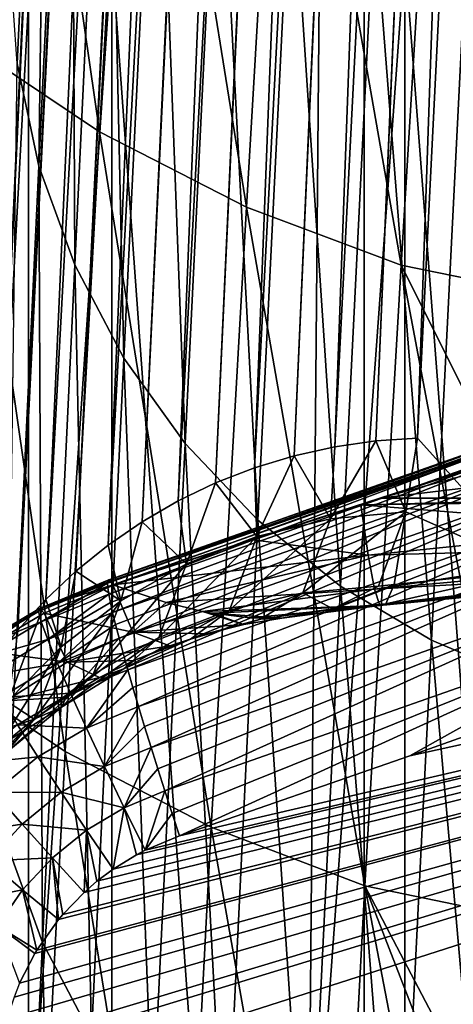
# Model space of a CAD drawing. Header units: metres. Extents: x -24 to 24, y -69 to 184.
# Tile 335 of 656: x -13.41 to -11, y 110.82 to 116.29. Entities that reach past the tile are written whole.
import ezdxf

# ---------------------------------------------------------------- set-up
doc = ezdxf.new("R2010")
doc.units = ezdxf.units.M
for name, color, linetype in [('367', 7, 'CONTINUOUS'), ('380', 7, 'CONTINUOUS'), ('434', 7, 'CONTINUOUS'), ('437', 7, 'CONTINUOUS'), ('458', 7, 'CONTINUOUS'), ('502', 7, 'CONTINUOUS'), ('510', 7, 'CONTINUOUS'), ('511', 7, 'CONTINUOUS'), ('512', 7, 'CONTINUOUS'), ('513', 7, 'CONTINUOUS'), ('531', 7, 'CONTINUOUS'), ('532', 7, 'CONTINUOUS'), ('556', 2, 'CONTINUOUS'), ('565', 2, 'CONTINUOUS')]:
    doc.layers.add(name, color=color, linetype=linetype)

msp = doc.modelspace()

# ---------------------------------------------------------------- linework, layer by layer
at = {"layer": '367'}
for points in [[(-13.359252, 145.2, -20.238401), (-15.119628, -68.3, -18.959413), (-15.119628, 145.2, -18.959413)], [(-13.359252, -68.3, -20.238401), (-15.119628, -68.3, -18.959413), (-13.359252, 145.2, -20.238401)], [(-11.491315, 145.2, -21.354442), (-13.359252, -68.3, -20.238401), (-13.359252, 145.2, -20.238401)], [(-11.491315, -68.3, -21.354442), (-13.359252, -68.3, -20.238401), (-11.491315, 145.2, -21.354442)], [(-9.530857, 145.2, -22.298548), (-11.491315, -68.3, -21.354442), (-11.491315, 145.2, -21.354442)], [(-9.530857, -68.3, -22.298548), (-11.491315, -68.3, -21.354442), (-9.530857, 145.2, -22.298548)]]:
    msp.add_3dface(points, dxfattribs=at)
at = {"layer": '380'}
for points in [[(-12.963937, 115.665723, 170.498935), (-13.535909, 119.609177, 193.87338), (-13.726915, 116.174295, 170.429321)], [(-12.767039, 119.101727, 193.943013), (-13.535909, 119.609177, 193.87338), (-12.963937, 115.665723, 170.498935)], [(-12.147098, 115.247075, 170.554923), (-12.767039, 119.101727, 193.943013), (-12.963937, 115.665723, 170.498935)], [(-11.944247, 118.685293, 193.998817), (-12.767039, 119.101727, 193.943013), (-12.147098, 115.247075, 170.554923)], [(-11.287191, 114.923883, 170.596543), (-11.944247, 118.685293, 193.998817), (-12.147098, 115.247075, 170.554923)], [(-11.078509, 118.36543, 194.040049), (-11.944247, 118.685293, 193.998817), (-11.287191, 114.923883, 170.596543)], [(-10.393946, 114.743483, 170.914976), (-11.078509, 118.36543, 194.040049), (-11.287191, 114.923883, 170.596543)], [(-10.346593, 115.471298, 175.872326), (-10.291697, 116.330259, 181.722453), (-11.078509, 118.36543, 194.040049)], [(-10.393946, 114.743483, 170.914976), (-10.346593, 115.471298, 175.872326), (-11.078509, 118.36543, 194.040049)], [(-13.154931, 112.220664, 147.060871), (-13.726915, 116.174295, 170.429321), (-13.913051, 112.730055, 146.990757)], [(-12.963937, 115.665723, 170.498935), (-13.726915, 116.174295, 170.429321), (-13.154931, 112.220664, 147.060871)], [(-12.343005, 111.800288, 147.117432), (-12.963937, 115.665723, 170.498935), (-13.154931, 112.220664, 147.060871)], [(-12.147098, 115.247075, 170.554923), (-12.963937, 115.665723, 170.498935), (-12.343005, 111.800288, 147.117432)], [(-11.487917, 111.474438, 147.159699), (-12.147098, 115.247075, 170.554923), (-12.343005, 111.800288, 147.117432)], [(-11.287191, 114.923883, 170.596543), (-12.147098, 115.247075, 170.554923), (-11.487917, 111.474438, 147.159699)], [(-10.600376, 111.291468, 147.482807), (-11.287191, 114.923883, 170.596543), (-11.487917, 111.474438, 147.159699)], [(-10.483182, 113.32417, 161.261578), (-10.393946, 114.743483, 170.914976), (-11.287191, 114.923883, 170.596543)], [(-10.600376, 111.291468, 147.482807), (-10.483182, 113.32417, 161.261578), (-11.287191, 114.923883, 170.596543)], [(-13.334458, 108.756639, 123.623735), (-13.913051, 112.730055, 146.990757), (-14.08975, 109.266503, 123.5534)], [(-13.154931, 112.220664, 147.060871), (-13.913051, 112.730055, 146.990757), (-13.334458, 108.756639, 123.623735)], [(-12.525393, 108.335263, 123.680572), (-13.154931, 112.220664, 147.060871), (-13.334458, 108.756639, 123.623735)], [(-12.343005, 111.800288, 147.117432), (-13.154931, 112.220664, 147.060871), (-12.525393, 108.335263, 123.680572)], [(-11.673115, 108.007876, 123.72317), (-12.343005, 111.800288, 147.117432), (-12.525393, 108.335263, 123.680572)], [(-11.487917, 111.474438, 147.159699), (-12.343005, 111.800288, 147.117432), (-11.673115, 108.007876, 123.72317)], [(-10.786555, 107.825868, 124.068679), (-11.487917, 111.474438, 147.159699), (-11.673115, 108.007876, 123.72317)], [(-10.675512, 109.927781, 138.26185), (-10.600376, 111.291468, 147.482807), (-11.487917, 111.474438, 147.159699)], [(-10.701222, 109.451425, 135.043688), (-10.675512, 109.927781, 138.26185), (-11.487917, 111.474438, 147.159699)], [(-10.786555, 107.825868, 124.068679), (-10.701222, 109.451425, 135.043688), (-11.487917, 111.474438, 147.159699)]]:
    msp.add_3dface(points, dxfattribs=at)
at = {"layer": '434'}
for points in [[(-11.196074, 113.963293, 36.726777), (-10.53463, 113.23068, 31.383613), (-10.507792, 127.73302, 134.568001)], [(-11.260509, 113.55317, 33.821724), (-10.53463, 113.23068, 31.383613), (-11.196074, 113.963293, 36.726777)], [(-11.412832, 113.140988, 30.920221), (-11.325229, 113.150323, 30.968579), (-11.260509, 113.55317, 33.821724)], [(-11.325229, 113.150323, 30.968579), (-10.53463, 113.23068, 31.383613), (-11.260509, 113.55317, 33.821724)]]:
    msp.add_3dface(points, dxfattribs=at)
at = {"layer": '437'}
for points in [[(-13.422641, 116.045638, 130.005921), (-13.463452, 116.632611, 129.953334), (-13.244938, 119.80741, 155.424569)], [(-13.301486, 115.474585, 130.089743), (-13.422641, 116.045638, 130.005921), (-13.244938, 119.80741, 155.424569)], [(-13.123057, 119.234665, 155.508355), (-13.301486, 115.474585, 130.089743), (-13.244938, 119.80741, 155.424569)], [(-13.102499, 114.925221, 130.169806), (-13.301486, 115.474585, 130.089743), (-13.123057, 119.234665, 155.508355)], [(-12.922892, 118.683806, 155.58836), (-13.102499, 114.925221, 130.169806), (-13.123057, 119.234665, 155.508355)], [(-12.829423, 114.407881, 130.244603), (-13.102499, 114.925221, 130.169806), (-12.922892, 118.683806, 155.58836)], [(-12.648229, 118.165258, 155.66307), (-12.829423, 114.407881, 130.244603), (-12.922892, 118.683806, 155.58836)], [(-12.487394, 113.932296, 130.312728), (-12.829423, 114.407881, 130.244603), (-12.648229, 118.165258, 155.66307)], [(-12.304267, 117.688836, 155.731071), (-12.487394, 113.932296, 130.312728), (-12.648229, 118.165258, 155.66307)], [(-12.082846, 113.507411, 130.3729), (-12.487394, 113.932296, 130.312728), (-12.304267, 117.688836, 155.731071)], [(-11.897515, 117.263554, 155.791076), (-12.082846, 113.507411, 130.3729), (-12.304267, 117.688836, 155.731071)], [(-11.62339, 113.14122, 130.423986), (-12.082846, 113.507411, 130.3729), (-11.897515, 117.263554, 155.791076)], [(-11.43567, 116.897461, 155.841951), (-11.62339, 113.14122, 130.423986), (-11.897515, 117.263554, 155.791076)], [(-11.117667, 112.840609, 130.465025), (-11.62339, 113.14122, 130.423986), (-11.43567, 116.897461, 155.841951)], [(-10.927474, 116.597485, 155.882731), (-11.117667, 112.840609, 130.465025), (-11.43567, 116.897461, 155.841951)], [(-10.575191, 112.611235, 130.495246), (-11.117667, 112.840609, 130.465025), (-10.927474, 116.597485, 155.882731)], [(-13.301486, 115.474585, 130.089743), (-13.479639, 111.708463, 104.672973), (-13.422641, 116.045638, 130.005921)], [(-13.281512, 111.160159, 104.752845), (-13.479639, 111.708463, 104.672973), (-13.301486, 115.474585, 130.089743)], [(-13.102499, 114.925221, 130.169806), (-13.281512, 111.160159, 104.752845), (-13.301486, 115.474585, 130.089743)], [(-13.009594, 110.643671, 104.827487), (-13.281512, 111.160159, 104.752845), (-13.102499, 114.925221, 130.169806)], [(-12.829423, 114.407881, 130.244603), (-13.009594, 110.643671, 104.827487), (-13.102499, 114.925221, 130.169806)], [(-12.668977, 110.168671, 104.895502), (-13.009594, 110.643671, 104.827487), (-12.829423, 114.407881, 130.244603)], [(-12.487394, 113.932296, 130.312728), (-12.668977, 110.168671, 104.895502), (-12.829423, 114.407881, 130.244603)], [(-12.26604, 109.744055, 104.955615), (-12.668977, 110.168671, 104.895502), (-12.487394, 113.932296, 130.312728)], [(-12.082846, 113.507411, 130.3729), (-12.26604, 109.744055, 104.955615), (-12.487394, 113.932296, 130.312728)], [(-11.808328, 109.377775, 105.0067), (-12.26604, 109.744055, 104.955615), (-12.082846, 113.507411, 130.3729)], [(-11.62339, 113.14122, 130.423986), (-11.808328, 109.377775, 105.0067), (-12.082846, 113.507411, 130.3729)], [(-11.304414, 109.07669, 105.047801), (-11.808328, 109.377775, 105.0067), (-11.62339, 113.14122, 130.423986)], [(-11.117667, 112.840609, 130.465025), (-11.304414, 109.07669, 105.047801), (-11.62339, 113.14122, 130.423986)], [(-10.763734, 108.846439, 105.078148), (-11.304414, 109.07669, 105.047801), (-11.117667, 112.840609, 130.465025)], [(-10.575191, 112.611235, 130.495246), (-10.763734, 108.846439, 105.078148), (-11.117667, 112.840609, 130.465025)], [(-13.281512, 111.160159, 104.752845), (-13.460771, 107.401093, 79.335208), (-13.479639, 111.708463, 104.672973)], [(-13.190191, 106.88558, 79.409586), (-13.460771, 107.401093, 79.335208), (-13.281512, 111.160159, 104.752845)], [(-13.009594, 110.643671, 104.827487), (-13.190191, 106.88558, 79.409586), (-13.281512, 111.160159, 104.752845)]]:
    msp.add_3dface(points, dxfattribs=at)
at = {"layer": '458'}
for points in [[(-10.137356, 114.041416, 25.511343), (-10.117871, 113.976636, 25.68614), (-11.403171, 113.628632, 25.475782)], [(-10.117871, 113.976636, 25.68614), (-10.06101, 113.790932, 26.233475), (-11.403171, 113.628632, 25.475782)], [(-10.06101, 113.790932, 26.233475), (-10.009378, 113.630051, 26.783147), (-11.403171, 113.628632, 25.475782)], [(-11.403171, 113.628632, 25.475782), (-10.009378, 113.630051, 26.783147), (-11.511529, 113.592976, 25.472101)], [(-10.009378, 113.630051, 26.783147), (-10.003629, 113.612825, 26.84767), (-11.511529, 113.592976, 25.472101)], [(-10.003629, 113.612825, 26.84767), (-9.952332, 113.467815, 27.454031), (-11.511529, 113.592976, 25.472101)], [(-11.511529, 113.592976, 25.472101), (-11.469062, 113.313173, 26.531927), (-12.10966, 113.397259, 25.450294)], [(-11.511529, 113.592976, 25.472101), (-9.952332, 113.467815, 27.454031), (-11.469062, 113.313173, 26.531927)], [(-9.952332, 113.467815, 27.454031), (-9.905624, 113.354101, 28.054771), (-11.469062, 113.313173, 26.531927)], [(-12.10966, 113.397259, 25.450294), (-11.469062, 113.313173, 26.531927), (-12.889535, 113.148525, 25.418538)], [(-11.469062, 113.313173, 26.531927), (-9.905624, 113.354101, 28.054771), (-11.434335, 113.123598, 27.624465)], [(-9.905624, 113.354101, 28.054771), (-9.860629, 113.267975, 28.675525), (-11.434335, 113.123598, 27.624465)], [(-12.889535, 113.148525, 25.418538), (-11.469062, 113.313173, 26.531927), (-12.594393, 113.049522, 26.3576)], [(-11.469062, 113.313173, 26.531927), (-11.434335, 113.123598, 27.624465), (-12.594393, 113.049522, 26.3576)], [(-9.860629, 113.267975, 28.675525), (-9.817912, 113.21383, 29.296324), (-11.434335, 113.123598, 27.624465)], [(-11.434335, 113.123598, 27.624465), (-9.817912, 113.21383, 29.296324), (-11.404635, 113.032956, 28.737273)], [(-9.817912, 113.21383, 29.296324), (-9.775673, 113.19098, 29.923706), (-11.404635, 113.032956, 28.737273)], [(-9.732694, 113.199891, 30.554633), (-9.687621, 113.241054, 31.187556), (-11.371311, 113.042398, 29.856788)], [(-9.687621, 113.241054, 31.187556), (-10.53463, 113.23068, 31.383613), (-11.371311, 113.042398, 29.856788)], [(-10.53463, 113.23068, 31.383613), (-11.325229, 113.150323, 30.968579), (-11.371311, 113.042398, 29.856788)], [(-11.404635, 113.032956, 28.737273), (-9.732694, 113.199891, 30.554633), (-11.371311, 113.042398, 29.856788)], [(-9.775673, 113.19098, 29.923706), (-9.732694, 113.199891, 30.554633), (-11.404635, 113.032956, 28.737273)], [(-12.594393, 113.049522, 26.3576), (-11.434335, 113.123598, 27.624465), (-12.391691, 113.000163, 27.026743)], [(-11.434335, 113.123598, 27.624465), (-11.404635, 113.032956, 28.737273), (-12.391691, 113.000163, 27.026743)], [(-11.371311, 113.042398, 29.856788), (-11.325229, 113.150323, 30.968579), (-11.665942, 113.014268, 29.772303)], [(-11.325229, 113.150323, 30.968579), (-11.412832, 113.140988, 30.920221), (-11.665942, 113.014268, 29.772303)], [(-12.391691, 113.000163, 27.026743), (-11.404635, 113.032956, 28.737273), (-12.338162, 112.990179, 27.20737)], [(-12.338162, 112.990179, 27.20737), (-11.404635, 113.032956, 28.737273), (-12.12582, 112.964296, 27.952734)], [(-12.12582, 112.964296, 27.952734), (-11.404635, 113.032956, 28.737273), (-11.9501, 112.962902, 28.611671)], [(-11.9501, 112.962902, 28.611671), (-11.371311, 113.042398, 29.856788), (-11.665942, 113.014268, 29.772303)], [(-11.404635, 113.032956, 28.737273), (-11.371311, 113.042398, 29.856788), (-11.9501, 112.962902, 28.611671)]]:
    msp.add_3dface(points, dxfattribs=at)
at = {"layer": '502'}
for points in [[(-13.520338, 110.53252, 23.658571), (-13.534228, 110.325997, 23.659299), (-0.000006, 114.660957, 22.95)], [(-13.534228, 110.325997, 23.659299), (-13.533819, 105.741858, 23.659277), (-0.000006, 114.660957, 22.95)], [(-0.000006, 114.660957, 22.95), (-13.533819, 105.741858, 23.659277), (0, 104.179469, 22.95)], [(-13.510562, 110.595076, 23.658059), (-13.520338, 110.53252, 23.658571), (-0.000006, 114.660957, 22.95)], [(-13.478282, 110.737072, 23.656367), (-13.510562, 110.595076, 23.658059), (-0.000006, 114.660957, 22.95)], [(-13.439818, 110.856119, 23.654351), (-13.478282, 110.737072, 23.656367), (-0.000006, 114.660957, 22.95)], [(-13.408766, 110.933574, 23.652724), (-13.439818, 110.856119, 23.654351), (-0.000006, 114.660957, 22.95)], [(-13.324642, 111.098993, 23.648315), (-13.408766, 110.933574, 23.652724), (-0.000006, 114.660957, 22.95)], [(-13.313148, 111.118183, 23.647713), (-13.324642, 111.098993, 23.648315), (-0.000006, 114.660957, 22.95)], [(-13.192995, 111.287668, 23.641416), (-13.313148, 111.118183, 23.647713), (-0.000006, 114.660957, 22.95)], [(-13.169137, 111.316059, 23.640165), (-13.192995, 111.287668, 23.641416), (-0.000006, 114.660957, 22.95)], [(-13.050585, 111.438588, 23.633952), (-13.169137, 111.316059, 23.640165), (-0.000006, 114.660957, 22.95)], [(-12.978656, 111.500685, 23.630183), (-13.050585, 111.438588, 23.633952), (-0.000006, 114.660957, 22.95)], [(-12.888632, 111.567967, 23.625465), (-12.978656, 111.500685, 23.630183), (-0.000006, 114.660957, 22.95)], [(-12.759244, 111.647642, 23.618684), (-12.888632, 111.567967, 23.625465), (-0.000006, 114.660957, 22.95)], [(-12.710146, 111.67328, 23.616111), (-12.759244, 111.647642, 23.618684), (-0.000006, 114.660957, 22.95)], [(-12.519196, 111.75224, 23.606103), (-12.710146, 111.67328, 23.616111), (-0.000006, 114.660957, 22.95)], [(-11.238266, 112.196601, 23.538973), (-12.519196, 111.75224, 23.606103), (-0.000006, 114.660957, 22.95)], [(-9.781002, 112.715701, 23.462601), (-11.238266, 112.196601, 23.538973), (-0.000006, 114.660957, 22.95)]]:
    msp.add_3dface(points, dxfattribs=at)
at = {"layer": '510'}
for points in [[(-11.656089, 113.915529, 36.736711), (-11.679881, 113.514149, 33.842787), (-11.427022, 113.948206, 36.730513)], [(-11.679881, 113.514149, 33.842787), (-11.260509, 113.55317, 33.821724), (-11.427022, 113.948206, 36.730513)], [(-11.260509, 113.55317, 33.821724), (-11.196074, 113.963293, 36.726777), (-11.427022, 113.948206, 36.730513)], [(-11.881914, 113.865459, 36.745335), (-11.679881, 113.514149, 33.842787), (-11.656089, 113.915529, 36.736711)], [(-12.103151, 113.798293, 36.756332), (-12.089283, 113.417219, 33.871681), (-11.881914, 113.865459, 36.745335)], [(-12.089283, 113.417219, 33.871681), (-11.679881, 113.514149, 33.842787), (-11.881914, 113.865459, 36.745335)], [(-12.318484, 113.71443, 36.769638), (-12.089283, 113.417219, 33.871681), (-12.103151, 113.798293, 36.756332)], [(-12.52663, 113.614371, 36.785174), (-12.480624, 113.264296, 33.907835), (-12.318484, 113.71443, 36.769638)], [(-12.480624, 113.264296, 33.907835), (-12.089283, 113.417219, 33.871681), (-12.318484, 113.71443, 36.769638)], [(-12.726351, 113.49871, 36.802846), (-12.480624, 113.264296, 33.907835), (-12.52663, 113.614371, 36.785174)], [(-11.412832, 113.140988, 30.920221), (-11.260509, 113.55317, 33.821724), (-11.832573, 113.1034, 30.953774)], [(-11.832573, 113.1034, 30.953774), (-11.260509, 113.55317, 33.821724), (-11.679881, 113.514149, 33.842787)], [(-12.916457, 113.368136, 36.822551), (-12.846171, 113.058402, 33.950534), (-12.726351, 113.49871, 36.802846)], [(-12.846171, 113.058402, 33.950534), (-12.480624, 113.264296, 33.907835), (-12.726351, 113.49871, 36.802846)], [(-12.089283, 113.417219, 33.871681), (-12.242264, 113.007588, 30.994948), (-11.679881, 113.514149, 33.842787)], [(-12.242264, 113.007588, 30.994948), (-11.832573, 113.1034, 30.953774), (-11.679881, 113.514149, 33.842787)], [(-12.480624, 113.264296, 33.907835), (-12.633768, 112.855456, 31.042926), (-12.089283, 113.417219, 33.871681)], [(-12.633768, 112.855456, 31.042926), (-12.242264, 113.007588, 30.994948), (-12.089283, 113.417219, 33.871681)], [(-13.095817, 113.223427, 36.844169), (-12.846171, 113.058402, 33.950534), (-12.916457, 113.368136, 36.822551)], [(-13.263363, 113.065443, 36.867573), (-13.178701, 112.803605, 33.998934), (-13.095817, 113.223427, 36.844169)], [(-13.178701, 112.803605, 33.998934), (-12.846171, 113.058402, 33.950534), (-13.095817, 113.223427, 36.844169)], [(-12.846171, 113.058402, 33.950534), (-12.999311, 112.650024, 31.096755), (-12.480624, 113.264296, 33.907835)], [(-12.999311, 112.650024, 31.096755), (-12.633768, 112.855456, 31.042926), (-12.480624, 113.264296, 33.907835)], [(-13.418098, 112.895127, 36.892624), (-13.471643, 112.50494, 34.05208), (-13.263363, 113.065443, 36.867573)], [(-13.471643, 112.50494, 34.05208), (-13.178701, 112.803605, 33.998934), (-13.263363, 113.065443, 36.867573)], [(-13.178701, 112.803605, 33.998934), (-13.331635, 112.395372, 31.155366), (-12.846171, 113.058402, 33.950534)], [(-13.331635, 112.395372, 31.155366), (-12.999311, 112.650024, 31.096755), (-12.846171, 113.058402, 33.950534)], [(-13.471643, 112.50494, 34.05208), (-13.624139, 112.096557, 31.217595), (-13.178701, 112.803605, 33.998934)], [(-13.624139, 112.096557, 31.217595), (-13.331635, 112.395372, 31.155366), (-13.178701, 112.803605, 33.998934)]]:
    msp.add_3dface(points, dxfattribs=at)
at = {"layer": '511'}
for points in [[(-11.832573, 113.1034, 30.953774), (-12.458573, 112.845066, 29.847929), (-12.068153, 112.956741, 29.808874)], [(-11.832573, 113.1034, 30.953774), (-12.242264, 113.007588, 30.994948), (-12.458573, 112.845066, 29.847929)], [(-11.665942, 113.014268, 29.772303), (-11.832573, 113.1034, 30.953774), (-12.068153, 112.956741, 29.808874)], [(-11.665942, 113.014268, 29.772303), (-11.412832, 113.140988, 30.920221), (-11.832573, 113.1034, 30.953774)], [(-12.242264, 113.007588, 30.994948), (-12.829974, 112.681308, 29.888768), (-12.458573, 112.845066, 29.847929)], [(-12.242264, 113.007588, 30.994948), (-12.633768, 112.855456, 31.042926), (-12.829974, 112.681308, 29.888768)], [(-11.9501, 112.962902, 28.611671), (-11.665942, 113.014268, 29.772303), (-12.068153, 112.956741, 29.808874)], [(-12.458573, 112.845066, 29.847929), (-12.369747, 112.875001, 28.652031), (-12.068153, 112.956741, 29.808874)], [(-12.369747, 112.875001, 28.652031), (-12.161408, 112.926534, 28.632363), (-12.068153, 112.956741, 29.808874)], [(-12.161408, 112.926534, 28.632363), (-11.9501, 112.962902, 28.611671), (-12.068153, 112.956741, 29.808874)], [(-12.633768, 112.855456, 31.042926), (-13.175491, 112.468496, 29.930635), (-12.829974, 112.681308, 29.888768)], [(-12.633768, 112.855456, 31.042926), (-12.999311, 112.650024, 31.096755), (-13.175491, 112.468496, 29.930635)], [(-12.829974, 112.681308, 29.888768), (-12.772747, 112.727605, 28.689713), (-12.458573, 112.845066, 29.847929)], [(-12.772747, 112.727605, 28.689713), (-12.573878, 112.808577, 28.671181), (-12.458573, 112.845066, 29.847929)], [(-12.573878, 112.808577, 28.671181), (-12.369747, 112.875001, 28.652031), (-12.458573, 112.845066, 29.847929)], [(-12.965327, 112.632502, 28.707533), (-12.772747, 112.727605, 28.689713), (-12.829974, 112.681308, 29.888768)], [(-13.175491, 112.468496, 29.930635), (-13.150625, 112.523759, 28.724548), (-12.829974, 112.681308, 29.888768)], [(-13.150625, 112.523759, 28.724548), (-12.965327, 112.632502, 28.707533), (-12.829974, 112.681308, 29.888768)], [(-12.999311, 112.650024, 31.096755), (-13.488734, 112.210565, 29.972757), (-13.175491, 112.468496, 29.930635)], [(-12.999311, 112.650024, 31.096755), (-13.331635, 112.395372, 31.155366), (-13.488734, 112.210565, 29.972757)], [(-13.327682, 112.401939, 28.74067), (-13.150625, 112.523759, 28.724548), (-13.175491, 112.468496, 29.930635)], [(-13.488734, 112.210565, 29.972757), (-13.495587, 112.267669, 28.755816), (-13.175491, 112.468496, 29.930635)], [(-13.495587, 112.267669, 28.755816), (-13.327682, 112.401939, 28.74067), (-13.175491, 112.468496, 29.930635)], [(-13.331635, 112.395372, 31.155366), (-13.76391, 111.912284, 30.014354), (-13.488734, 112.210565, 29.972757)], [(-13.331635, 112.395372, 31.155366), (-13.624139, 112.096557, 31.217595), (-13.76391, 111.912284, 30.014354)]]:
    msp.add_3dface(points, dxfattribs=at)
at = {"layer": '512'}
for points in [[(-13.271628, 112.990092, 25.440322), (-12.889535, 113.148525, 25.418538), (-12.778349, 112.88451, 27.050291)], [(-12.889535, 113.148525, 25.418538), (-12.594393, 113.049522, 26.3576), (-12.778349, 112.88451, 27.050291)], [(-12.594393, 113.049522, 26.3576), (-12.391691, 113.000163, 27.026743), (-12.778349, 112.88451, 27.050291)], [(-12.391691, 113.000163, 27.026743), (-12.161408, 112.926534, 28.632363), (-12.778349, 112.88451, 27.050291)], [(-12.391691, 113.000163, 27.026743), (-12.338162, 112.990179, 27.20737), (-12.161408, 112.926534, 28.632363)], [(-13.625527, 112.782595, 25.454786), (-13.271628, 112.990092, 25.440322), (-13.143982, 112.717916, 27.07633)], [(-13.143982, 112.717916, 27.07633), (-13.271628, 112.990092, 25.440322), (-12.778349, 112.88451, 27.050291)], [(-12.338162, 112.990179, 27.20737), (-11.9501, 112.962902, 28.611671), (-12.161408, 112.926534, 28.632363)], [(-12.338162, 112.990179, 27.20737), (-12.12582, 112.964296, 27.952734), (-11.9501, 112.962902, 28.611671)], [(-12.573878, 112.808577, 28.671181), (-13.143982, 112.717916, 27.07633), (-12.778349, 112.88451, 27.050291)], [(-12.161408, 112.926534, 28.632363), (-12.369747, 112.875001, 28.652031), (-12.778349, 112.88451, 27.050291)], [(-12.369747, 112.875001, 28.652031), (-12.573878, 112.808577, 28.671181), (-12.778349, 112.88451, 27.050291)], [(-13.484612, 112.504022, 27.094752), (-13.625527, 112.782595, 25.454786), (-13.143982, 112.717916, 27.07633)], [(-12.573878, 112.808577, 28.671181), (-12.772747, 112.727605, 28.689713), (-13.143982, 112.717916, 27.07633)], [(-12.772747, 112.727605, 28.689713), (-12.965327, 112.632502, 28.707533), (-13.143982, 112.717916, 27.07633)], [(-12.965327, 112.632502, 28.707533), (-13.484612, 112.504022, 27.094752), (-13.143982, 112.717916, 27.07633)], [(-12.965327, 112.632502, 28.707533), (-13.150625, 112.523759, 28.724548), (-13.484612, 112.504022, 27.094752)], [(-13.327682, 112.401939, 28.74067), (-13.794105, 112.246681, 27.105226), (-13.484612, 112.504022, 27.094752)], [(-13.150625, 112.523759, 28.724548), (-13.327682, 112.401939, 28.74067), (-13.484612, 112.504022, 27.094752)], [(-13.327682, 112.401939, 28.74067), (-13.495587, 112.267669, 28.755816), (-13.794105, 112.246681, 27.105226)]]:
    msp.add_3dface(points, dxfattribs=at)
at = {"layer": '513'}
for points in [[(-10.648996, 141.366142, 232.440882), (-11.656089, 113.915529, 36.736711), (-10.245353, 141.462211, 232.424546)], [(-11.656089, 113.915529, 36.736711), (-11.427022, 113.948206, 36.730513), (-10.245353, 141.462211, 232.424546)], [(-10.245353, 141.462211, 232.424546), (-11.427022, 113.948206, 36.730513), (-10.239107, 141.463244, 232.424357)], [(-11.427022, 113.948206, 36.730513), (-11.196074, 113.963293, 36.726777), (-10.239107, 141.463244, 232.424357)], [(-11.196074, 113.963293, 36.726777), (-10.507792, 127.73302, 134.568001), (-10.239107, 141.463244, 232.424357)], [(-11.041038, 141.213089, 232.465156), (-12.103151, 113.798293, 36.756332), (-10.661476, 141.362219, 232.441522)], [(-12.103151, 113.798293, 36.756332), (-11.881914, 113.865459, 36.745335), (-10.661476, 141.362219, 232.441522)], [(-10.661476, 141.362219, 232.441522), (-11.881914, 113.865459, 36.745335), (-10.648996, 141.366142, 232.440882)], [(-11.881914, 113.865459, 36.745335), (-11.656089, 113.915529, 36.736711), (-10.648996, 141.366142, 232.440882)], [(-11.407491, 141.007108, 232.4967), (-12.52663, 113.614371, 36.785174), (-11.05892, 141.204552, 232.466483)], [(-12.52663, 113.614371, 36.785174), (-12.318484, 113.71443, 36.769638), (-11.05892, 141.204552, 232.466483)], [(-11.05892, 141.204552, 232.466483), (-12.318484, 113.71443, 36.769638), (-11.041038, 141.213089, 232.465156)], [(-12.318484, 113.71443, 36.769638), (-12.103151, 113.798293, 36.756332), (-11.041038, 141.213089, 232.465156)], [(-11.74112, 140.752265, 232.534889), (-12.916457, 113.368136, 36.822551), (-11.429586, 140.992423, 232.49892)], [(-12.916457, 113.368136, 36.822551), (-12.726351, 113.49871, 36.802846), (-11.429586, 140.992423, 232.49892)], [(-11.429586, 140.992423, 232.49892), (-12.726351, 113.49871, 36.802846), (-11.407491, 141.007108, 232.4967)], [(-12.726351, 113.49871, 36.802846), (-12.52663, 113.614371, 36.785174), (-11.407491, 141.007108, 232.4967)], [(-11.765919, 140.730156, 232.538173), (-13.095817, 113.223427, 36.844169), (-11.74112, 140.752265, 232.534889)], [(-13.095817, 113.223427, 36.844169), (-12.916457, 113.368136, 36.822551), (-11.74112, 140.752265, 232.534889)], [(-12.035337, 140.453593, 232.578971), (-13.263363, 113.065443, 36.867573), (-11.765919, 140.730156, 232.538173)], [(-13.263363, 113.065443, 36.867573), (-13.095817, 113.223427, 36.844169), (-11.765919, 140.730156, 232.538173)], [(-12.284332, 140.11699, 232.628075), (-13.5591, 112.71349, 36.919172), (-12.061062, 140.423097, 232.583442)], [(-13.5591, 112.71349, 36.919172), (-13.418098, 112.895127, 36.892624), (-12.061062, 140.423097, 232.583442)], [(-12.061062, 140.423097, 232.583442), (-13.418098, 112.895127, 36.892624), (-12.035337, 140.453593, 232.578971)], [(-13.418098, 112.895127, 36.892624), (-13.263363, 113.065443, 36.867573), (-12.035337, 140.453593, 232.578971)], [(-12.483188, 139.749102, 232.68123), (-13.68553, 112.521616, 36.947059), (-12.309, 140.077504, 232.633803)], [(-13.68553, 112.521616, 36.947059), (-13.5591, 112.71349, 36.919172), (-12.309, 140.077504, 232.633803)], [(-12.309, 140.077504, 232.633803), (-13.5591, 112.71349, 36.919172), (-12.284332, 140.11699, 232.628075)], [(-12.50468, 139.700421, 232.688231), (-13.796636, 112.320645, 36.976119), (-12.483188, 139.749102, 232.68123)], [(-13.796636, 112.320645, 36.976119), (-13.68553, 112.521616, 36.947059), (-12.483188, 139.749102, 232.68123)], [(-12.62798, 139.357192, 232.737389), (-13.891755, 112.111775, 37.00618), (-12.50468, 139.700421, 232.688231)], [(-13.891755, 112.111775, 37.00618), (-13.796636, 112.320645, 36.976119), (-12.50468, 139.700421, 232.688231)], [(-12.644112, 139.299535, 232.745615), (-13.970323, 111.896248, 37.037062), (-12.62798, 139.357192, 232.737389)], [(-13.970323, 111.896248, 37.037062), (-13.891755, 112.111775, 37.00618), (-12.62798, 139.357192, 232.737389)], [(-12.715848, 138.949001, 232.795441), (-14.03187, 111.675349, 37.068581), (-12.644112, 139.299535, 232.745615)], [(-14.03187, 111.675349, 37.068581), (-13.970323, 111.896248, 37.037062), (-12.644112, 139.299535, 232.745615)], [(-12.724456, 138.883016, 232.804787), (-14.076031, 111.450391, 37.10055), (-12.715848, 138.949001, 232.795441)], [(-14.076031, 111.450391, 37.10055), (-14.03187, 111.675349, 37.068581), (-12.715848, 138.949001, 232.795441)], [(-14.102542, 111.222715, 37.132778), (-14.076031, 111.450391, 37.10055), (-12.724456, 138.883016, 232.804787)], [(-12.745056, 138.532586, 232.854241), (-14.102542, 111.222715, 37.132778), (-12.724456, 138.883016, 232.804787)], [(-12.745056, 138.532586, 232.854241), (-13.428175, 124.76326, 135.006318), (-14.102542, 111.222715, 37.132778)]]:
    msp.add_3dface(points, dxfattribs=at)
at = {"layer": '531'}
for points in [[(-12.920166, 113.157718, 24.892537), (-10.195809, 114.131744, 24.99885), (-12.918034, 113.172014, 25.024133)], [(-10.202653, 114.112053, 24.736834), (-10.195809, 114.131744, 24.99885), (-12.920166, 113.157718, 24.892537)], [(-12.918564, 113.132474, 24.762589), (-10.202653, 114.112053, 24.736834), (-12.920166, 113.157718, 24.892537)], [(-12.913239, 113.096478, 24.6353), (-10.202653, 114.112053, 24.736834), (-12.918564, 113.132474, 24.762589)], [(-12.918034, 113.172014, 25.024133), (-10.195809, 114.131744, 24.99885), (-12.912183, 113.175251, 25.156351)], [(-10.19414, 114.049487, 24.481687), (-10.202653, 114.112053, 24.736834), (-12.913239, 113.096478, 24.6353)], [(-10.195809, 114.131744, 24.99885), (-10.173818, 114.107955, 25.259689), (-12.912183, 113.175251, 25.156351)], [(-12.912183, 113.175251, 25.156351), (-10.173818, 114.107955, 25.259689), (-12.902659, 113.167404, 25.288161)], [(-10.173818, 114.107955, 25.259689), (-12.889535, 113.148525, 25.418538), (-12.902659, 113.167404, 25.288161)], [(-10.137356, 114.041416, 25.511343), (-12.889535, 113.148525, 25.418538), (-10.173818, 114.107955, 25.259689)], [(-12.904233, 113.050011, 24.511663), (-10.19414, 114.049487, 24.481687), (-12.913239, 113.096478, 24.6353)], [(-12.891616, 112.993435, 24.392639), (-10.19414, 114.049487, 24.481687), (-12.904233, 113.050011, 24.511663)], [(-10.17053, 113.945966, 24.241244), (-10.19414, 114.049487, 24.481687), (-12.891616, 112.993435, 24.392639)], [(-10.137356, 114.041416, 25.511343), (-12.10966, 113.397259, 25.450294), (-12.889535, 113.148525, 25.418538)], [(-10.137356, 114.041416, 25.511343), (-11.511529, 113.592976, 25.472101), (-12.10966, 113.397259, 25.450294)], [(-10.137356, 114.041416, 25.511343), (-11.403171, 113.628632, 25.475782), (-11.511529, 113.592976, 25.472101)], [(-12.875487, 112.927191, 24.279158), (-10.17053, 113.945966, 24.241244), (-12.891616, 112.993435, 24.392639)], [(-12.855971, 112.851795, 24.172102), (-10.17053, 113.945966, 24.241244), (-12.875487, 112.927191, 24.279158)], [(-10.13255, 113.804671, 24.022888), (-10.17053, 113.945966, 24.241244), (-12.855971, 112.851795, 24.172102)], [(-12.83322, 112.767833, 24.072305), (-10.13255, 113.804671, 24.022888), (-12.855971, 112.851795, 24.172102)], [(-12.807412, 112.67596, 23.980545), (-10.13255, 113.804671, 24.022888), (-12.83322, 112.767833, 24.072305)], [(-10.081365, 113.629938, 23.833322), (-10.13255, 113.804671, 24.022888), (-12.807412, 112.67596, 23.980545)], [(-12.778747, 112.576892, 23.897537), (-10.081365, 113.629938, 23.833322), (-12.807412, 112.67596, 23.980545)], [(-12.747448, 112.471401, 23.823927), (-10.081365, 113.629938, 23.833322), (-12.778747, 112.576892, 23.897537)], [(-10.018546, 113.427133, 23.678368), (-10.081365, 113.629938, 23.833322), (-12.747448, 112.471401, 23.823927)], [(-12.71376, 112.360307, 23.760289), (-10.018546, 113.427133, 23.678368), (-12.747448, 112.471401, 23.823927)], [(-12.677945, 112.244477, 23.707117), (-10.018546, 113.427133, 23.678368), (-12.71376, 112.360307, 23.760289)], [(-9.946023, 113.202484, 23.562783), (-10.018546, 113.427133, 23.678368), (-12.677945, 112.244477, 23.707117)], [(-12.640282, 112.124812, 23.664828), (-9.946023, 113.202484, 23.562783), (-12.677945, 112.244477, 23.707117)], [(-12.601064, 112.002246, 23.633749), (-9.946023, 113.202484, 23.562783), (-12.640282, 112.124812, 23.664828)], [(-9.866023, 112.962887, 23.490117), (-9.946023, 113.202484, 23.562783), (-12.601064, 112.002246, 23.633749)], [(-12.560597, 111.877732, 23.614123), (-9.866023, 112.962887, 23.490117), (-12.601064, 112.002246, 23.633749)], [(-12.519196, 111.75224, 23.606103), (-9.866023, 112.962887, 23.490117), (-12.560597, 111.877732, 23.614123)], [(-12.519196, 111.75224, 23.606103), (-11.238266, 112.196601, 23.538973), (-9.866023, 112.962887, 23.490117)], [(-11.238266, 112.196601, 23.538973), (-9.781002, 112.715701, 23.462601), (-9.866023, 112.962887, 23.490117)]]:
    msp.add_3dface(points, dxfattribs=at)
at = {"layer": '532'}
for points in [[(-13.303783, 112.999256, 24.914044), (-12.912183, 113.175251, 25.156351), (-13.298078, 113.01557, 25.178173)], [(-12.918034, 113.172014, 25.024133), (-12.912183, 113.175251, 25.156351), (-13.303783, 112.999256, 24.914044)], [(-12.920166, 113.157718, 24.892537), (-12.918034, 113.172014, 25.024133), (-13.303783, 112.999256, 24.914044)], [(-13.288565, 112.941649, 24.656143), (-12.920166, 113.157718, 24.892537), (-13.303783, 112.999256, 24.914044)], [(-12.912183, 113.175251, 25.156351), (-12.902659, 113.167404, 25.288161), (-13.298078, 113.01557, 25.178173)], [(-12.902659, 113.167404, 25.288161), (-12.889535, 113.148525, 25.418538), (-13.298078, 113.01557, 25.178173)], [(-12.918564, 113.132474, 24.762589), (-12.920166, 113.157718, 24.892537), (-13.288565, 112.941649, 24.656143)], [(-12.889535, 113.148525, 25.418538), (-13.271628, 112.990092, 25.440322), (-13.298078, 113.01557, 25.178173)], [(-12.913239, 113.096478, 24.6353), (-12.918564, 113.132474, 24.762589), (-13.288565, 112.941649, 24.656143)], [(-13.252898, 112.844543, 24.412502), (-12.913239, 113.096478, 24.6353), (-13.288565, 112.941649, 24.656143)], [(-12.904233, 113.050011, 24.511663), (-12.913239, 113.096478, 24.6353), (-13.252898, 112.844543, 24.412502)], [(-12.891616, 112.993435, 24.392639), (-12.904233, 113.050011, 24.511663), (-13.252898, 112.844543, 24.412502)], [(-13.66157, 112.787566, 24.929439), (-13.303783, 112.999256, 24.914044), (-13.65844, 112.803074, 25.193237)], [(-13.288565, 112.941649, 24.656143), (-13.303783, 112.999256, 24.914044), (-13.66157, 112.787566, 24.929439)], [(-13.303783, 112.999256, 24.914044), (-13.298078, 113.01557, 25.178173), (-13.65844, 112.803074, 25.193237)], [(-13.298078, 113.01557, 25.178173), (-13.628976, 112.78024, 25.454896), (-13.65844, 112.803074, 25.193237)], [(-13.271628, 112.990092, 25.440322), (-13.628976, 112.78024, 25.454896), (-13.298078, 113.01557, 25.178173)], [(-13.197892, 112.710962, 24.190706), (-12.891616, 112.993435, 24.392639), (-13.252898, 112.844543, 24.412502)], [(-12.875487, 112.927191, 24.279158), (-12.891616, 112.993435, 24.392639), (-13.197892, 112.710962, 24.190706)], [(-13.638275, 112.734199, 24.671663), (-13.288565, 112.941649, 24.656143), (-13.66157, 112.787566, 24.929439)], [(-13.252898, 112.844543, 24.412502), (-13.288565, 112.941649, 24.656143), (-13.638275, 112.734199, 24.671663)], [(-13.271628, 112.990092, 25.440322), (-13.625527, 112.782595, 25.454786), (-13.628976, 112.78024, 25.454896)], [(-12.855971, 112.851795, 24.172102), (-12.875487, 112.927191, 24.279158), (-13.197892, 112.710962, 24.190706)], [(-13.589279, 112.644629, 24.427908), (-13.252898, 112.844543, 24.412502), (-13.638275, 112.734199, 24.671663)], [(-13.197892, 112.710962, 24.190706), (-13.252898, 112.844543, 24.412502), (-13.589279, 112.644629, 24.427908)], [(-13.12526, 112.545065, 23.997664), (-12.855971, 112.851795, 24.172102), (-13.197892, 112.710962, 24.190706)], [(-12.83322, 112.767833, 24.072305), (-12.855971, 112.851795, 24.172102), (-13.12526, 112.545065, 23.997664)], [(-12.807412, 112.67596, 23.980545), (-12.83322, 112.767833, 24.072305), (-13.12526, 112.545065, 23.997664)], [(-13.516102, 112.521638, 24.205743), (-13.197892, 112.710962, 24.190706), (-13.589279, 112.644629, 24.427908)], [(-13.12526, 112.545065, 23.997664), (-13.197892, 112.710962, 24.190706), (-13.516102, 112.521638, 24.205743)], [(-13.037265, 112.352018, 23.839385), (-12.807412, 112.67596, 23.980545), (-13.12526, 112.545065, 23.997664)], [(-12.778747, 112.576892, 23.897537), (-12.807412, 112.67596, 23.980545), (-13.037265, 112.352018, 23.839385)], [(-12.747448, 112.471401, 23.823927), (-12.778747, 112.576892, 23.897537), (-13.037265, 112.352018, 23.839385)], [(-13.421016, 112.369042, 24.012061), (-13.12526, 112.545065, 23.997664), (-13.516102, 112.521638, 24.205743)], [(-13.037265, 112.352018, 23.839385), (-13.12526, 112.545065, 23.997664), (-13.421016, 112.369042, 24.012061)], [(-12.936645, 112.137832, 23.720798), (-12.747448, 112.471401, 23.823927), (-13.037265, 112.352018, 23.839385)], [(-12.71376, 112.360307, 23.760289), (-12.747448, 112.471401, 23.823927), (-12.936645, 112.137832, 23.720798)], [(-13.306972, 112.191578, 23.852876), (-13.421016, 112.369042, 24.012061), (-13.687665, 112.152168, 24.023413)], [(-13.306972, 112.191578, 23.852876), (-13.037265, 112.352018, 23.839385), (-13.421016, 112.369042, 24.012061)], [(-12.936645, 112.137832, 23.720798), (-13.037265, 112.352018, 23.839385), (-13.306972, 112.191578, 23.852876)], [(-12.677945, 112.244477, 23.707117), (-12.71376, 112.360307, 23.760289), (-12.936645, 112.137832, 23.720798)], [(-12.826535, 111.909178, 23.645597), (-12.677945, 112.244477, 23.707117), (-12.936645, 112.137832, 23.720798)], [(-12.640282, 112.124812, 23.664828), (-12.677945, 112.244477, 23.707117), (-12.826535, 111.909178, 23.645597)], [(-13.550245, 111.993924, 23.864094), (-13.306972, 112.191578, 23.852876), (-13.687665, 112.152168, 24.023413)], [(-13.177511, 111.994755, 23.733128), (-13.306972, 112.191578, 23.852876), (-13.550245, 111.993924, 23.864094)], [(-13.177511, 111.994755, 23.733128), (-12.936645, 112.137832, 23.720798), (-13.306972, 112.191578, 23.852876)], [(-12.826535, 111.909178, 23.645597), (-12.936645, 112.137832, 23.720798), (-13.177511, 111.994755, 23.733128)], [(-12.601064, 112.002246, 23.633749), (-12.640282, 112.124812, 23.664828), (-12.826535, 111.909178, 23.645597)], [(-13.395018, 111.818572, 23.743828), (-13.550245, 111.993924, 23.864094), (-13.762038, 111.763683, 23.872832)], [(-13.395018, 111.818572, 23.743828), (-13.177511, 111.994755, 23.733128), (-13.550245, 111.993924, 23.864094)], [(-13.036649, 111.784682, 23.656534), (-13.177511, 111.994755, 23.733128), (-13.395018, 111.818572, 23.743828)], [(-13.036649, 111.784682, 23.656534), (-12.826535, 111.909178, 23.645597), (-13.177511, 111.994755, 23.733128)], [(-12.710146, 111.67328, 23.616111), (-12.601064, 112.002246, 23.633749), (-12.826535, 111.909178, 23.645597)], [(-12.710146, 111.67328, 23.616111), (-12.560597, 111.877732, 23.614123), (-12.601064, 112.002246, 23.633749)], [(-12.888632, 111.567967, 23.625465), (-12.826535, 111.909178, 23.645597), (-13.036649, 111.784682, 23.656534)], [(-12.888632, 111.567967, 23.625465), (-12.759244, 111.647642, 23.618684), (-12.826535, 111.909178, 23.645597)], [(-12.759244, 111.647642, 23.618684), (-12.710146, 111.67328, 23.616111), (-12.826535, 111.909178, 23.645597)], [(-12.710146, 111.67328, 23.616111), (-12.519196, 111.75224, 23.606103), (-12.560597, 111.877732, 23.614123)], [(-13.584743, 111.613277, 23.752694), (-13.395018, 111.818572, 23.743828), (-13.762038, 111.763683, 23.872832)], [(-13.226766, 111.631513, 23.66632), (-13.395018, 111.818572, 23.743828), (-13.584743, 111.613277, 23.752694)], [(-13.226766, 111.631513, 23.66632), (-13.036649, 111.784682, 23.656534), (-13.395018, 111.818572, 23.743828)], [(-13.050585, 111.438588, 23.633952), (-13.036649, 111.784682, 23.656534), (-13.226766, 111.631513, 23.66632)], [(-13.050585, 111.438588, 23.633952), (-12.978656, 111.500685, 23.630183), (-13.036649, 111.784682, 23.656534)], [(-12.978656, 111.500685, 23.630183), (-12.888632, 111.567967, 23.625465), (-13.036649, 111.784682, 23.656534)], [(-13.393135, 111.452959, 23.674765), (-13.226766, 111.631513, 23.66632), (-13.584743, 111.613277, 23.752694)], [(-13.192995, 111.287668, 23.641416), (-13.226766, 111.631513, 23.66632), (-13.393135, 111.452959, 23.674765)], [(-13.169137, 111.316059, 23.640165), (-13.050585, 111.438588, 23.633952), (-13.226766, 111.631513, 23.66632)], [(-13.192995, 111.287668, 23.641416), (-13.169137, 111.316059, 23.640165), (-13.226766, 111.631513, 23.66632)], [(-13.393135, 111.452959, 23.674765), (-13.584743, 111.613277, 23.752694), (-13.742934, 111.383505, 23.759567)], [(-13.532514, 111.252844, 23.68171), (-13.393135, 111.452959, 23.674765), (-13.742934, 111.383505, 23.759567)], [(-13.313148, 111.118183, 23.647713), (-13.393135, 111.452959, 23.674765), (-13.532514, 111.252844, 23.68171)], [(-13.313148, 111.118183, 23.647713), (-13.192995, 111.287668, 23.641416), (-13.393135, 111.452959, 23.674765)], [(-13.324642, 111.098993, 23.648315), (-13.313148, 111.118183, 23.647713), (-13.532514, 111.252844, 23.68171)], [(-13.408766, 110.933574, 23.652724), (-13.324642, 111.098993, 23.648315), (-13.532514, 111.252844, 23.68171)]]:
    msp.add_3dface(points, dxfattribs=at)
at = {"layer": '556'}
for points in [[(-12.896458, 94.2, -17.077511), (-14.41712, 116.65, -15.814761), (-14.41712, 94.2, -15.814761)], [(-12.896458, 116.65, -17.077511), (-14.41712, 116.65, -15.814761), (-12.896458, 94.2, -17.077511)], [(-11.265681, 94.2, -18.194626), (-12.896458, 116.65, -17.077511), (-12.896458, 94.2, -17.077511)], [(-11.265681, 116.65, -18.194626), (-12.896458, 116.65, -17.077511), (-11.265681, 94.2, -18.194626)], [(-9.538738, 94.2, -19.156526), (-11.265681, 116.65, -18.194626), (-11.265681, 94.2, -18.194626)], [(-9.538738, 116.65, -19.156526), (-11.265681, 116.65, -18.194626), (-9.538738, 94.2, -19.156526)]]:
    msp.add_3dface(points, dxfattribs=at)
at = {"layer": '565'}
for points in [[(-14.41712, 94.2, 15.814761), (-12.896458, 116.65, 17.077511), (-12.896458, 94.2, 17.077511)], [(-14.41712, 116.65, 15.814761), (-12.896458, 116.65, 17.077511), (-14.41712, 94.2, 15.814761)], [(-12.896458, 94.2, 17.077511), (-11.265681, 116.65, 18.194626), (-11.265681, 94.2, 18.194626)], [(-12.896458, 116.65, 17.077511), (-11.265681, 116.65, 18.194626), (-12.896458, 94.2, 17.077511)], [(-11.265681, 94.2, 18.194626), (-9.538738, 116.65, 19.156526), (-9.538738, 94.2, 19.156526)], [(-11.265681, 116.65, 18.194626), (-9.538738, 116.65, 19.156526), (-11.265681, 94.2, 18.194626)]]:
    msp.add_3dface(points, dxfattribs=at)

doc.saveas('drawing.dxf')
